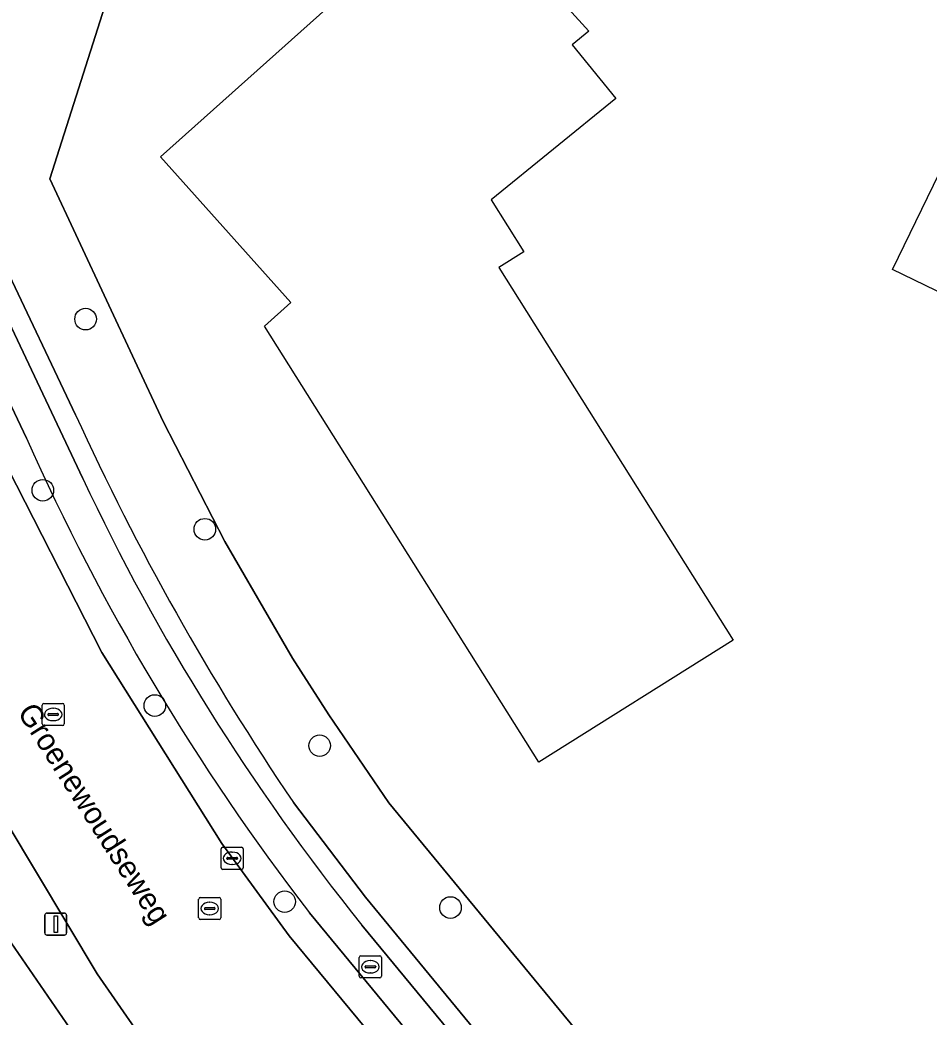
# Model space of a CAD drawing. Extents: x 159279 to 160377, y 384531 to 385888.
# Drawn here: x 159429.23 to 159470.4, y 385179.03 to 385224.2 of the extents above; entities that cross this region are included whole.
import ezdxf

# ---------------------------------------------------------------- set-up
doc = ezdxf.new("R2010")
doc.units = 0
for name, color, linetype in [('IMGEO_Berm_groen', 7, 'Continuous'), ('IMGEO_Boom', 7, 'Continuous'), ('IMGEO_Brandkraan', 7, 'Continuous'), ('IMGEO_Fietspad_open', 7, 'Continuous'), ('IMGEO_Groenvoorziening', 7, 'Continuous'), ('IMGEO_Hek', 7, 'Continuous'), ('IMGEO_Kolk', 7, 'Continuous'), ('IMGEO_Lichtmast', 7, 'Continuous'), ('IMGEO_Openbare_ruimte_label', 7, 'Continuous'), ('IMGEO_Pand_vergunning_verleend', 7, 'Continuous'), ('IMGEO_Rijbaan_lokaal_open', 7, 'Continuous'), ('IMGEO_Rioolput', 7, 'Continuous'), ('IMGEO_Verkeerseiland_open', 7, 'Continuous'), ('IMGEO_Voetpad_open', 7, 'Continuous')]:
    doc.layers.add(name, color=color, linetype=linetype)

msp = doc.modelspace()

# ---------------------------------------------------------------- linework, layer by layer
at = {"layer": 'IMGEO_Berm_groen'}
msp.add_lwpolyline([(159414.477, 385217.542), (159411.394, 385224.077), (159408.187, 385222.576), (159419.876, 385198.049), (159424.225, 385189.616), (159427.314, 385184.565), (159432.478, 385177.08), (159436.179, 385172.483), (159437.674, 385173.526), (159434.559, 385178.332), (159432.725, 385180.994), (159428.641, 385187.804), (159425.182, 385194.952)], close=True, dxfattribs=at)
at = {"layer": 'IMGEO_Boom'}
for centre in [(159432.2, 385210.65), (159430.262, 385202.895), (159437.602, 385201.129), (159435.335, 385193.143), (159442.802, 385191.327), (159441.216, 385184.259), (159448.727, 385183.992)]:
    msp.add_circle(centre, 0.489, dxfattribs=at)
at = {"layer": 'IMGEO_Brandkraan'}
for p, q in [((159444.597, 385180.882), (159444.597, 385181.734)), ((159444.672, 385181.808), (159445.524, 385181.808)), ((159445.085, 385181.588), (159445.11, 385181.588)), ((159445.598, 385181.734), (159445.598, 385180.882)), ((159444.856, 385181.302), (159444.856, 385181.314)), ((159445.294, 385181.265), (159444.896, 385181.265)), ((159444.899, 385181.351), (159445.297, 385181.351)), ((159445.34, 385181.314), (159445.34, 385181.302)), ((159445.524, 385180.808), (159444.672, 385180.808)), ((159445.108, 385181.028), (159445.083, 385181.028))]:
    msp.add_line(p, q, dxfattribs=at)
for points in [[(159444.597, 385180.882), (159444.597, 385181.734)], [(159444.672, 385181.808), (159445.524, 385181.808)], [(159445.598, 385181.734), (159445.598, 385180.882)], [(159445.524, 385180.808), (159444.672, 385180.808)]]:
    msp.add_lwpolyline(points, dxfattribs=at)
for centre, radius, start, end in [((159444.674, 385181.732), 0.0765, 91.552, 178.448), ((159444.674, 385181.732), 0.0765, 91.552, 178.448), ((159445.522, 385181.732), 0.0765, 1.552, 88.448), ((159445.522, 385181.732), 0.0765, 1.552, 88.448), ((159444.896, 385181.311), 0.0403, 85.8775, 175.7526), ((159444.893, 385181.301), 0.0366, 178.938, 274.7102), ((159445.297, 385181.308), 0.043, 264.8664, 352.4533), ((159445.301, 385181.313), 0.0386, 1.7309, 96.639), ((159444.674, 385180.884), 0.0765, 181.552, 268.448), ((159444.674, 385180.884), 0.0765, 181.552, 268.448), ((159445.522, 385180.884), 0.0765, 271.552, 358.448), ((159445.522, 385180.884), 0.0765, 271.552, 358.448)]:
    msp.add_arc(centre, radius, start, end, dxfattribs=at)
for centre, major_axis, ratio, start_param, end_param in [((159445.084, 385181.308), (-0.387, 0.002), 0.722429, 4.712389, 7.853982), ((159445.109, 385181.308), (-0.39, 0.002), 0.717154, 1.570796, 4.712389)]:
    msp.add_ellipse(centre, major_axis=major_axis, ratio=ratio, start_param=start_param, end_param=end_param, dxfattribs=at)
at = {"layer": 'IMGEO_Fietspad_open'}
for points in [[(159400.619, 385265.499), (159407.971, 385250), (159409.013, 385247.804), (159419.956, 385224.766), (159420.205, 385224.888), (159429.521, 385205.255)], [(159432.073, 385203.428), (159419.822, 385229.373), (159419.772, 385229.512), (159412.247, 385247.721), (159411.181, 385250), (159405.93, 385261.22)], [(159456.184, 385148.339), (159446.72, 385159.66), (159445.196, 385161.514), (159436.565, 385172.034), (159436.179, 385172.483), (159432.478, 385177.08), (159427.314, 385184.565), (159424.225, 385189.616), (159419.876, 385198.049), (159408.187, 385222.576), (159405.443, 385221.27), (159417.105, 385196.774), (159421.543, 385188.209), (159424.758, 385182.98), (159430.05, 385175.255), (159434.187, 385170.106), (159442.865, 385159.598), (159444.527, 385157.561), (159454.301, 385145.739)], [(159442.335, 385183.759), (159456.742, 385166.295), (159463.211, 385158.288), (159463.815, 385158.149), (159464.43, 385158.065), (159465.049, 385158.036), (159465.668, 385158.062), (159466.283, 385158.144), (159466.68, 385158.227), (159468.531, 385158.824), (159465.043, 385160.072), (159463.271, 385160.707), (159457.898, 385167.235), (159444.716, 385183.201)]]:
    msp.add_lwpolyline(points, dxfattribs=at)
for centre, radius, start, end in [((159525.889, 385248.134), 105.477, 203.9866, 217.61266), ((159522.981, 385246.186), 100.462, 205.18956, 218.82579)]:
    msp.add_arc(centre, radius, start, end, dxfattribs=at)
at = {"layer": 'IMGEO_Groenvoorziening'}
for points in [[(159436.757, 385236.409), (159430.587, 385217.007), (159435.719, 385206.014), (159438.506, 385200.578), (159441.573, 385195.295), (159443.21, 385192.716), (159445.93, 385188.732), (159465.252, 385165.282), (159467.724, 385165.189), (159469.674, 385166.696), (159472.407, 385169.747), (159474.504, 385172.106), (159492.142, 385198.211), (159502.888, 385214.394), (159504.899, 385213.047), (159529.172, 385250)], [(159441.613, 385188.751), (159444.884, 385184.456), (159462.657, 385162.851), (159462.87, 385162.603), (159463.476, 385162.36), (159465.087, 385162.769), (159469.674, 385166.696), (159467.724, 385165.189), (159465.252, 385165.282), (159445.93, 385188.732), (159443.21, 385192.716), (159441.573, 385195.295), (159438.506, 385200.578), (159435.719, 385206.014), (159430.587, 385217.007), (159436.757, 385236.409), (159436.358, 385236.169), (159421.894, 385227.072), (159431.745, 385206.318)]]:
    msp.add_lwpolyline(points, dxfattribs=at)
msp.add_arc((159541.904, 385256.643), 121.11, 204.55282, 214.09608, dxfattribs=at)
at = {"layer": 'IMGEO_Hek'}
msp.add_lwpolyline([(159467.724, 385165.189), (159465.252, 385165.282), (159445.93, 385188.732), (159443.21, 385192.716), (159441.573, 385195.295), (159438.506, 385200.578), (159435.719, 385206.014), (159430.587, 385217.007), (159436.757, 385236.409)], dxfattribs=at)
at = {"layer": 'IMGEO_Kolk'}
for p, q in [((159438.338, 385185.797), (159438.338, 385186.649)), ((159438.413, 385186.723), (159439.265, 385186.723)), ((159438.826, 385186.503), (159438.851, 385186.503)), ((159439.339, 385186.649), (159439.339, 385185.797)), ((159438.597, 385186.217), (159438.597, 385186.229)), ((159439.035, 385186.18), (159438.637, 385186.18)), ((159438.64, 385186.266), (159439.038, 385186.266)), ((159439.081, 385186.229), (159439.081, 385186.217)), ((159439.265, 385185.723), (159438.413, 385185.723)), ((159438.849, 385185.943), (159438.824, 385185.943))]:
    msp.add_line(p, q, dxfattribs=at)
for points in [[(159438.338, 385185.797), (159438.338, 385186.649)], [(159438.413, 385186.723), (159439.265, 385186.723)], [(159439.339, 385186.649), (159439.339, 385185.797)], [(159439.265, 385185.723), (159438.413, 385185.723)]]:
    msp.add_lwpolyline(points, dxfattribs=at)
for centre, radius, start, end in [((159438.415, 385186.647), 0.0765, 91.552, 178.448), ((159438.415, 385186.647), 0.0765, 91.552, 178.448), ((159439.263, 385186.647), 0.0765, 1.552, 88.448), ((159439.263, 385186.647), 0.0765, 1.552, 88.448), ((159438.637, 385186.226), 0.0403, 85.8775, 175.7526), ((159438.634, 385186.216), 0.0366, 178.938, 274.7102), ((159439.038, 385186.223), 0.043, 264.8664, 352.4533), ((159439.042, 385186.228), 0.0386, 1.7309, 96.639), ((159438.415, 385185.799), 0.0765, 181.552, 268.448), ((159438.415, 385185.799), 0.0765, 181.552, 268.448), ((159439.263, 385185.799), 0.0765, 271.552, 358.448), ((159439.263, 385185.799), 0.0765, 271.552, 358.448)]:
    msp.add_arc(centre, radius, start, end, dxfattribs=at)
for centre, major_axis, ratio, start_param, end_param in [((159438.825, 385186.223), (-0.387, 0.002), 0.722429, 4.712389, 7.853982), ((159438.85, 385186.223), (-0.39, 0.002), 0.717154, 1.570796, 4.712389)]:
    msp.add_ellipse(centre, major_axis=major_axis, ratio=ratio, start_param=start_param, end_param=end_param, dxfattribs=at)
at = {"layer": 'IMGEO_Lichtmast'}
for p, q in [((159430.35, 385182.843), (159430.35, 385183.643)), ((159430.35, 385183.643), (159430.35, 385182.843)), ((159430.45, 385183.743), (159431.24, 385183.743)), ((159431.24, 385183.743), (159430.45, 385183.743)), ((159431.34, 385183.643), (159431.34, 385182.843)), ((159431.34, 385182.843), (159431.34, 385183.643)), ((159431.24, 385182.743), (159430.45, 385182.743)), ((159430.45, 385182.743), (159431.24, 385182.743))]:
    msp.add_line(p, q, dxfattribs=at)
msp.add_lwpolyline([(159430.77, 385183.618), (159430.92, 385183.618), (159430.92, 385182.868), (159430.77, 385182.868), (159430.77, 385183.618)], dxfattribs=at)
for centre, start, end in [((159430.45, 385183.643), 90, 180), ((159430.45, 385183.643), 90, 180), ((159431.24, 385183.643), 0, 90), ((159431.24, 385183.643), 360, 90), ((159430.45, 385182.843), 180, 270), ((159430.45, 385182.843), 180, 270), ((159431.24, 385182.843), 270, 0), ((159431.24, 385182.843), 270, 0)]:
    msp.add_arc(centre, 0.1, start, end, dxfattribs=at)
at = {"layer": 'IMGEO_Pand_vergunning_verleend'}
for points in [[(159468.752, 385212.898), (159472.711, 385221.059), (159473.742, 385220.559), (159474.865, 385222.874), (159481.236, 385219.784), (159482.972, 385222.272), (159483.963, 385221.581), (159499.764, 385244.237), (159508.203, 385238.094), (159490.769, 385212.5), (159489.54, 385213.096), (159485.502, 385204.772)], [(159435.597, 385218.004), (159449.147, 385230.123), (159454.993, 385223.69), (159454.244, 385223.08), (159456.222, 385220.649), (159450.569, 385216.051), (159452.046, 385213.701), (159450.912, 385212.989), (159461.526, 385196.101), (159452.727, 385190.571), (159440.305, 385210.334), (159441.501, 385211.402)]]:
    msp.add_lwpolyline(points, close=True, dxfattribs=at)
at = {"layer": 'IMGEO_Rijbaan_lokaal_open'}
for points in [[(159402.146, 385243.468), (159406.022, 385235.298), (159410.068, 385226.795), (159411.394, 385224.077), (159414.477, 385217.542), (159425.182, 385194.952), (159428.641, 385187.804), (159432.725, 385180.994), (159434.559, 385178.332), (159437.674, 385173.526), (159444.602, 385164.655), (159446.397, 385162.603), (159447.937, 385160.667), (159455.648, 385151.396)], [(159476.853, 385139.918), (159460.125, 385160.1), (159459.709, 385160.561), (159455.319, 385165.898), (159453.376, 385168.243), (159451.729, 385170.222), (159446.916, 385176.066), (159441.416, 385182.704), (159438.369, 385186.896), (159432.934, 385195.543), (159428.293, 385204.641), (159426.924, 385207.568), (159418.994, 385224.295)]]:
    msp.add_lwpolyline(points, dxfattribs=at)
at = {"layer": 'IMGEO_Rioolput'}
for p, q in [((159430.233, 385192.312), (159430.233, 385193.164)), ((159430.308, 385193.238), (159431.16, 385193.238)), ((159430.721, 385193.018), (159430.746, 385193.018)), ((159431.234, 385193.164), (159431.234, 385192.312)), ((159430.492, 385192.732), (159430.492, 385192.744)), ((159430.93, 385192.695), (159430.532, 385192.695)), ((159430.535, 385192.781), (159430.933, 385192.781)), ((159430.744, 385192.458), (159430.719, 385192.458)), ((159430.976, 385192.744), (159430.976, 385192.732)), ((159431.16, 385192.238), (159430.308, 385192.238)), ((159437.321, 385183.523), (159437.321, 385184.375)), ((159437.396, 385184.449), (159438.248, 385184.449)), ((159437.809, 385184.229), (159437.834, 385184.229)), ((159438.322, 385184.375), (159438.322, 385183.523)), ((159437.58, 385183.943), (159437.58, 385183.955)), ((159438.018, 385183.906), (159437.62, 385183.906)), ((159437.623, 385183.992), (159438.021, 385183.992)), ((159438.064, 385183.955), (159438.064, 385183.943)), ((159438.248, 385183.449), (159437.396, 385183.449)), ((159437.832, 385183.669), (159437.807, 385183.669))]:
    msp.add_line(p, q, dxfattribs=at)
for points in [[(159430.233, 385192.312), (159430.233, 385193.164)], [(159430.308, 385193.238), (159431.16, 385193.238)], [(159431.234, 385193.164), (159431.234, 385192.312)], [(159431.16, 385192.238), (159430.308, 385192.238)], [(159437.321, 385183.523), (159437.321, 385184.375)], [(159437.396, 385184.449), (159438.248, 385184.449)], [(159438.322, 385184.375), (159438.322, 385183.523)], [(159438.248, 385183.449), (159437.396, 385183.449)]]:
    msp.add_lwpolyline(points, dxfattribs=at)
for centre, radius, start, end in [((159430.31, 385193.162), 0.0765, 91.552, 178.448), ((159430.31, 385193.162), 0.0765, 91.552, 178.448), ((159431.158, 385193.162), 0.0765, 1.552, 88.448), ((159431.158, 385193.162), 0.0765, 1.552, 88.448), ((159430.532, 385192.741), 0.0403, 85.8775, 175.7526), ((159430.529, 385192.731), 0.0366, 178.938, 274.7102), ((159430.933, 385192.738), 0.043, 264.8664, 352.4533), ((159430.937, 385192.743), 0.0386, 1.7309, 96.639), ((159430.31, 385192.314), 0.0765, 181.552, 268.448), ((159430.31, 385192.314), 0.0765, 181.552, 268.448), ((159431.158, 385192.314), 0.0765, 271.552, 358.448), ((159431.158, 385192.314), 0.0765, 271.552, 358.448), ((159437.398, 385184.373), 0.0765, 91.552, 178.448), ((159437.398, 385184.373), 0.0765, 91.552, 178.448), ((159438.246, 385184.373), 0.0765, 1.552, 88.448), ((159438.246, 385184.373), 0.0765, 1.552, 88.448), ((159437.62, 385183.952), 0.0403, 85.8775, 175.7526), ((159437.617, 385183.942), 0.0366, 178.938, 274.7102), ((159438.021, 385183.949), 0.043, 264.8664, 352.4533), ((159438.025, 385183.954), 0.0386, 1.7309, 96.639), ((159437.398, 385183.525), 0.0765, 181.552, 268.448), ((159437.398, 385183.525), 0.0765, 181.552, 268.448), ((159438.246, 385183.525), 0.0765, 271.552, 358.448), ((159438.246, 385183.525), 0.0765, 271.552, 358.448)]:
    msp.add_arc(centre, radius, start, end, dxfattribs=at)
for centre, major_axis, ratio, start_param, end_param in [((159430.72, 385192.738), (-0.387, 0.002), 0.722429, 4.712389, 7.853982), ((159430.745, 385192.738), (-0.39, 0.002), 0.717154, 1.570796, 4.712389), ((159437.808, 385183.949), (-0.387, 0.002), 0.722429, 4.712389, 7.853982), ((159437.833, 385183.949), (-0.39, 0.002), 0.717154, 1.570796, 4.712389)]:
    msp.add_ellipse(centre, major_axis=major_axis, ratio=ratio, start_param=start_param, end_param=end_param, dxfattribs=at)
at = {"layer": 'IMGEO_Verkeerseiland_open'}
for points in [[(159429.521, 385205.255), (159420.205, 385224.888)], [(159418.994, 385224.295), (159426.924, 385207.568), (159428.293, 385204.641), (159432.934, 385195.543), (159438.369, 385186.896), (159441.416, 385182.704), (159446.916, 385176.066), (159451.729, 385170.222), (159453.376, 385168.243), (159453.761, 385168.562), (159455.704, 385166.217), (159455.319, 385165.898), (159459.709, 385160.561), (159460.125, 385160.1), (159460.58, 385159.679), (159461.072, 385159.299), (159461.595, 385158.965), (159462.146, 385158.679), (159462.72, 385158.444), (159463.211, 385158.288), (159456.742, 385166.295), (159442.335, 385183.759)]]:
    msp.add_lwpolyline(points, dxfattribs=at)
msp.add_arc((159525.889, 385248.134), 105.477, 203.9866, 217.61266, dxfattribs=at)
at = {"layer": 'IMGEO_Voetpad_open'}
for points in [[(159431.745, 385206.318), (159421.894, 385227.072), (159420.544, 385229.55), (159420.403, 385229.816), (159419.772, 385229.512), (159419.822, 385229.373), (159432.073, 385203.428)], [(159462.87, 385162.603), (159462.657, 385162.851), (159444.884, 385184.456), (159441.613, 385188.751)], [(159444.716, 385183.201), (159457.898, 385167.235), (159463.271, 385160.707), (159465.043, 385160.072), (159463.892, 385161.413), (159462.87, 385162.603)]]:
    msp.add_lwpolyline(points, dxfattribs=at)
for centre, radius, start, end in [((159541.904, 385256.643), 121.11, 204.55282, 214.09608), ((159522.981, 385246.186), 100.462, 205.18956, 218.82579)]:
    msp.add_arc(centre, radius, start, end, dxfattribs=at)

# ---------------------------------------------------------------- texts
at = {"layer": 'IMGEO_Openbare_ruimte_label'}
msp.add_text('Groenewoudseweg', height=1, rotation=302.5459, dxfattribs=at).set_placement((159429.083, 385192.843))

doc.saveas('drawing.dxf')
